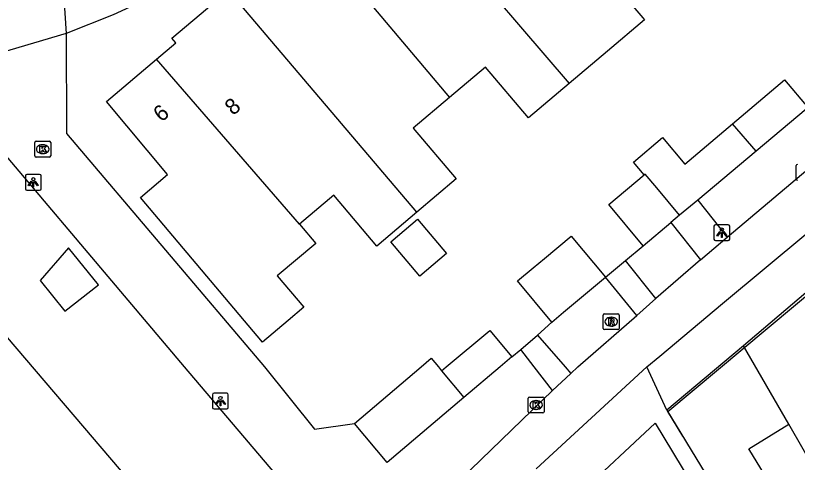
# Model space of a CAD drawing. Extents: x 157767 to 159171, y 387842 to 389425.
# Drawn here: x 158619.87 to 158669.39, y 388493.96 to 388522.23 of the extents above; entities that cross this region are included whole.
import ezdxf

# ---------------------------------------------------------------- set-up
doc = ezdxf.new("R2010")
doc.units = 0
for name, color, linetype in [('IMGEO_Fietspad_gesloten', 7, 'Continuous'), ('IMGEO_Groenvoorziening', 7, 'Continuous'), ('IMGEO_Kolk', 7, 'Continuous'), ('IMGEO_Lichtpunt', 7, 'Continuous'), ('IMGEO_Muur', 7, 'Continuous'), ('IMGEO_Pand', 7, 'Continuous'), ('IMGEO_Pand_nummerreeks', 7, 'Continuous'), ('IMGEO_Rijbaan_lokaal_open', 7, 'Continuous'), ('IMGEO_Rioolput', 7, 'Continuous'), ('IMGEO_Voetpad_open', 7, 'Continuous')]:
    doc.layers.add(name, color=color, linetype=linetype)

msp = doc.modelspace()

# ---------------------------------------------------------------- linework, layer by layer
at = {"layer": 'IMGEO_Fietspad_gesloten'}
for points in [[(158659.858, 388500), (158660.682, 388500.679), (158664.653, 388504.018), (158670.056, 388508.515), (158678.286, 388515.435), (158684.993, 388521.093)], [(158664.936, 388508.217), (158671.918, 388514.107)], [(158663.241, 388506.781), (158664.936, 388508.217)], [(158663.241, 388506.781), (158660.428, 388504.325)], [(158659.208, 388503.261), (158660.428, 388504.325)], [(158655.036, 388499.593), (158655.473, 388500), (158659.208, 388503.261)], [(158659.858, 388500), (158652.838, 388493.554)], [(158655.036, 388499.593), (158653.875, 388498.513)], [(158644.809, 388489.749), (158653.875, 388498.513)]]:
    msp.add_lwpolyline(points, dxfattribs=at)
at = {"layer": 'IMGEO_Groenvoorziening'}
for points in [[(158658.495, 388506.728), (158659.62, 388507.669)], [(158652.933, 388502.007), (158653.844, 388502.838)], [(158651.304, 388500.632), (158651.864, 388501.105)]]:
    msp.add_lwpolyline(points, dxfattribs=at)
at = {"layer": 'IMGEO_Kolk'}
for p, q in [((158621.089, 388513.355), (158621.089, 388514.207)), ((158621.164, 388514.281), (158622.016, 388514.281)), ((158622.09, 388514.207), (158622.09, 388513.355)), ((158621.577, 388514.061), (158621.602, 388514.061)), ((158622.016, 388513.281), (158621.164, 388513.281)), ((158621.6, 388513.501), (158621.575, 388513.501)), ((158669.311, 388511.886), (158669.311, 388512.738)), ((158652.34, 388497.16), (158652.34, 388498.012)), ((158652.415, 388498.086), (158653.267, 388498.086)), ((158652.828, 388497.866), (158652.853, 388497.866)), ((158653.341, 388498.012), (158653.341, 388497.16)), ((158652.851, 388497.306), (158652.826, 388497.306)), ((158653.267, 388497.086), (158652.415, 388497.086))]:
    msp.add_line(p, q, dxfattribs=at)
for points in [[(158621.089, 388513.355), (158621.089, 388514.207)], [(158621.164, 388514.281), (158622.016, 388514.281)], [(158622.09, 388514.207), (158622.09, 388513.355)], [(158621.41, 388513.981), (158621.533, 388513.981), (158621.533, 388513.83), (158621.663, 388513.981), (158621.827, 388513.981), (158621.681, 388513.83), (158621.834, 388513.581), (158621.682, 388513.581), (158621.597, 388513.745), (158621.533, 388513.678), (158621.533, 388513.581), (158621.41, 388513.581), (158621.41, 388513.981)], [(158622.016, 388513.281), (158621.164, 388513.281)], [(158669.311, 388511.886), (158669.311, 388512.738)], [(158652.34, 388497.16), (158652.34, 388498.012)], [(158652.415, 388498.086), (158653.267, 388498.086)], [(158652.661, 388497.786), (158652.784, 388497.786), (158652.784, 388497.635), (158652.914, 388497.786), (158653.078, 388497.786), (158652.932, 388497.635), (158653.085, 388497.386), (158652.933, 388497.386), (158652.848, 388497.55), (158652.784, 388497.483), (158652.784, 388497.386), (158652.661, 388497.386), (158652.661, 388497.786)], [(158653.341, 388498.012), (158653.341, 388497.16)], [(158653.267, 388497.086), (158652.415, 388497.086)]]:
    msp.add_lwpolyline(points, dxfattribs=at)
for centre, start, end in [((158621.166, 388514.205), 91.552, 178.448), ((158621.166, 388514.205), 91.552, 178.448), ((158622.014, 388514.205), 1.552, 88.448), ((158622.014, 388514.205), 1.552, 88.448), ((158621.166, 388513.357), 181.552, 268.448), ((158621.166, 388513.357), 181.552, 268.448), ((158622.014, 388513.357), 271.552, 358.448), ((158622.014, 388513.357), 271.552, 358.448), ((158669.388, 388512.736), 91.552, 178.448), ((158669.388, 388512.736), 91.552, 178.448), ((158669.388, 388511.888), 181.552, 268.448), ((158669.388, 388511.888), 181.552, 268.448), ((158652.417, 388498.01), 91.552, 178.448), ((158652.417, 388498.01), 91.552, 178.448), ((158653.265, 388498.01), 1.552, 88.448), ((158653.265, 388498.01), 1.552, 88.448), ((158652.417, 388497.162), 181.552, 268.448), ((158652.417, 388497.162), 181.552, 268.448), ((158653.265, 388497.162), 271.552, 358.448), ((158653.265, 388497.162), 271.552, 358.448)]:
    msp.add_arc(centre, 0.0765, start, end, dxfattribs=at)
for centre, major_axis, ratio, start_param, end_param in [((158621.576, 388513.781), (-0.387, 0.002), 0.722429, 4.712389, 7.853982), ((158621.601, 388513.781), (-0.39, 0.002), 0.717154, 1.570796, 4.712389), ((158652.827, 388497.586), (-0.387, 0.002), 0.722429, 4.712389, 7.853982), ((158652.852, 388497.586), (-0.39, 0.002), 0.717154, 1.570796, 4.712389)]:
    msp.add_ellipse(centre, major_axis=major_axis, ratio=ratio, start_param=start_param, end_param=end_param, dxfattribs=at)
at = {"layer": 'IMGEO_Lichtpunt'}
for p, q in [((158621.39, 388512.183), (158620.582, 388512.183)), ((158621.39, 388512.183), (158620.582, 388512.183)), ((158620.488, 388512.088), (158620.488, 388511.281)), ((158620.488, 388512.088), (158620.488, 388511.281)), ((158621.484, 388511.281), (158621.484, 388512.088)), ((158621.484, 388511.281), (158621.484, 388512.088)), ((158620.582, 388511.187), (158621.39, 388511.187)), ((158620.582, 388511.187), (158621.39, 388511.187)), ((158664.102, 388508.899), (158664.102, 388508.092)), ((158664.102, 388508.899), (158664.102, 388508.092)), ((158665.004, 388508.994), (158664.196, 388508.994)), ((158665.004, 388508.994), (158664.196, 388508.994)), ((158665.098, 388508.092), (158665.098, 388508.899)), ((158665.098, 388508.092), (158665.098, 388508.899)), ((158664.196, 388507.998), (158665.004, 388507.998)), ((158664.196, 388507.998), (158665.004, 388507.998)), ((158633.246, 388498.335), (158632.438, 388498.335)), ((158633.246, 388498.335), (158632.438, 388498.335)), ((158632.344, 388498.24), (158632.344, 388497.433)), ((158632.344, 388498.24), (158632.344, 388497.433)), ((158633.34, 388497.433), (158633.34, 388498.24)), ((158633.34, 388497.433), (158633.34, 388498.24)), ((158632.438, 388497.339), (158633.246, 388497.339)), ((158632.438, 388497.339), (158633.246, 388497.339))]:
    msp.add_line(p, q, dxfattribs=at)
for points in [[(158620.862, 388511.752), (158620.901, 388511.724), (158620.713, 388511.462), (158620.675, 388511.489), (158620.862, 388511.752)], [(158620.964, 388511.704), (158621.011, 388511.704), (158621.011, 388511.382), (158620.964, 388511.382), (158620.964, 388511.704)], [(158621.074, 388511.724), (158621.112, 388511.751), (158621.299, 388511.489), (158621.26, 388511.461), (158621.074, 388511.724)], [(158664.476, 388508.563), (158664.515, 388508.535), (158664.327, 388508.273), (158664.289, 388508.3), (158664.476, 388508.563)], [(158664.578, 388508.515), (158664.625, 388508.515), (158664.625, 388508.193), (158664.578, 388508.193), (158664.578, 388508.515)], [(158664.688, 388508.535), (158664.726, 388508.562), (158664.913, 388508.3), (158664.874, 388508.272), (158664.688, 388508.535)], [(158632.718, 388497.904), (158632.757, 388497.876), (158632.569, 388497.614), (158632.531, 388497.641), (158632.718, 388497.904)], [(158632.82, 388497.856), (158632.867, 388497.856), (158632.867, 388497.534), (158632.82, 388497.534), (158632.82, 388497.856)], [(158632.93, 388497.876), (158632.968, 388497.903), (158633.155, 388497.641), (158633.116, 388497.613), (158632.93, 388497.876)]]:
    msp.add_lwpolyline(points, dxfattribs=at)
for centre in [(158620.987, 388511.886), (158664.601, 388508.697), (158632.843, 388498.038)]:
    msp.add_circle(centre, 0.0994, dxfattribs=at)
for centre, start, end in [((158620.582, 388512.088), 90, 180), ((158620.582, 388512.088), 90, 180), ((158621.39, 388512.088), 0, 90), ((158621.39, 388512.088), 0, 90), ((158620.582, 388511.281), 180, 270), ((158620.582, 388511.281), 180, 270), ((158621.39, 388511.281), 270, 0), ((158621.39, 388511.281), 270, 360), ((158664.196, 388508.899), 90, 180), ((158664.196, 388508.899), 90, 180), ((158665.004, 388508.899), 0, 90), ((158665.004, 388508.899), 0, 90), ((158664.196, 388508.092), 180, 270), ((158664.196, 388508.092), 180, 270), ((158665.004, 388508.092), 270, 0), ((158665.004, 388508.092), 270, 360), ((158632.438, 388498.24), 90, 180), ((158632.438, 388498.24), 90, 180), ((158633.246, 388498.24), 0, 90), ((158633.246, 388498.24), 0, 90), ((158632.438, 388497.433), 180, 270), ((158632.438, 388497.433), 180, 270), ((158633.246, 388497.433), 270, 0), ((158633.246, 388497.433), 270, 360)]:
    msp.add_arc(centre, 0.0946, start, end, dxfattribs=at)
at = {"layer": 'IMGEO_Muur'}
for points in [[(158661.186, 388497.168), (158677.105, 388510.474)], [(158662.131, 388495.606), (158661.186, 388497.168)]]:
    msp.add_lwpolyline(points, dxfattribs=at)
at = {"layer": 'IMGEO_Pand'}
for points in [[(158638.427, 388527.645), (158647.352, 388517.057)], [(158647.102, 388527.069), (158654.941, 388517.943)], [(158656.977, 388525.171), (158659.59, 388522.095), (158659.705, 388521.96), (158657.357, 388519.98), (158654.941, 388517.943)], [(158628.799, 388519.482), (158630.015, 388520.507), (158629.758, 388520.814), (158633.346, 388523.839)], [(158645.289, 388509.797), (158633.346, 388523.839)], [(158637.846, 388509.043), (158638.876, 388507.821), (158636.447, 388505.773), (158638.126, 388503.782), (158637.129, 388502.941), (158635.5, 388501.567), (158627.773, 388510.727), (158629.493, 388512.178), (158625.619, 388516.801), (158628.799, 388519.482)], [(158637.846, 388509.043), (158628.799, 388519.482)], [(158654.941, 388517.943), (158652.348, 388515.755), (158649.63, 388518.978), (158647.352, 388517.057)], [(158665.283, 388515.39), (158668.568, 388518.164), (158670.068, 388516.406)], [(158647.352, 388517.057), (158645.055, 388515.119), (158647.775, 388511.894), (158645.289, 388509.797)], [(158670.018, 388516.368), (158669.946, 388516.304), (158666.768, 388513.646)], [(158659.683, 388512.151), (158658.997, 388512.964), (158660.835, 388514.516), (158662.256, 388512.833), (158665.283, 388515.39)], [(158666.768, 388513.646), (158665.283, 388515.39)], [(158666.768, 388513.646), (158663.072, 388510.555)], [(158659.62, 388507.669), (158657.44, 388510.275), (158659.683, 388512.151)], [(158661.929, 388509.599), (158660.479, 388511.333), (158659.749, 388512.206), (158659.683, 388512.151)], [(158645.289, 388509.797), (158642.741, 388507.647), (158640.018, 388510.875), (158637.846, 388509.043)], [(158663.072, 388510.555), (158661.929, 388509.599)], [(158647.168, 388507.186), (158645.468, 388505.74), (158643.627, 388507.906), (158645.326, 388509.351), (158647.168, 388507.186)], [(158661.929, 388509.599), (158661.368, 388509.131)], [(158659.62, 388507.669), (158661.368, 388509.131)], [(158653.844, 388502.838), (158651.664, 388505.444), (158652.661, 388506.278), (158653.36, 388506.863), (158655.057, 388508.282), (158657.237, 388505.676)], [(158621.415, 388505.462), (158622.986, 388503.534), (158625.119, 388505.193), (158623.212, 388507.533), (158621.415, 388505.462)], [(158653.844, 388502.838), (158654.581, 388503.455), (158657.237, 388505.676)], [(158618.697, 388502.572), (158630.72, 388488.527)], [(158646.854, 388499.761), (158647.14, 388500.002), (158649.9, 388502.311), (158651.304, 388500.632)], [(158665.964, 388501.336), (158661.125, 388497.258)], [(158668.836, 388496.375), (158665.964, 388501.336)], [(158641.325, 388496.428), (158645.55, 388500), (158646.192, 388500.544), (158646.651, 388500.002), (158646.854, 388499.761)], [(158651.304, 388500.632), (158650.559, 388500.002), (158648.257, 388498.055)], [(158646.854, 388499.761), (158648.257, 388498.055)], [(158648.257, 388498.055), (158643.414, 388493.959)], [(158661.125, 388497.258), (158663.552, 388493.273)], [(158643.414, 388493.959), (158641.325, 388496.428)], [(158669.354, 388489.832), (158666.315, 388494.82), (158668.836, 388496.375)], [(158676.48, 388494.17), (158675.244, 388496.201), (158670.58, 388493.361), (158668.836, 388496.375)]]:
    msp.add_lwpolyline(points, dxfattribs=at)
at = {"layer": 'IMGEO_Rijbaan_lokaal_open'}
for points in [[(158623.08, 388521.107), (158614.765, 388518.665)], [(158623.08, 388521.107), (158623.096, 388514.772), (158635.628, 388500.002), (158638.811, 388496.07), (158641.325, 388496.428)], [(158640.35, 388488.498), (158630.569, 388500), (158614.765, 388518.665)]]:
    msp.add_lwpolyline(points, dxfattribs=at)
at = {"layer": 'IMGEO_Rioolput'}
for p, q in [((158657.094, 388502.433), (158657.094, 388503.285)), ((158657.169, 388503.359), (158658.021, 388503.359)), ((158658.095, 388503.285), (158658.095, 388502.433)), ((158657.582, 388503.139), (158657.607, 388503.139)), ((158658.021, 388502.359), (158657.169, 388502.359)), ((158657.605, 388502.579), (158657.58, 388502.579))]:
    msp.add_line(p, q, dxfattribs=at)
for points in [[(158657.094, 388502.433), (158657.094, 388503.285)], [(158657.169, 388503.359), (158658.021, 388503.359)], [(158658.095, 388503.285), (158658.095, 388502.433)], [(158657.683, 388503.057), (158657.431, 388503.059), (158657.431, 388502.659)], [(158657.431, 388502.659), (158657.555, 388502.659), (158657.555, 388502.821), (158657.566, 388502.821)], [(158657.609, 388502.978), (158657.555, 388502.978), (158657.555, 388502.897)], [(158657.555, 388502.897), (158657.607, 388502.897)], [(158657.613, 388502.792), (158657.684, 388502.659), (158657.824, 388502.659), (158657.759, 388502.785)], [(158658.021, 388502.359), (158657.169, 388502.359)]]:
    msp.add_lwpolyline(points, dxfattribs=at)
for centre, radius, start, end in [((158657.171, 388503.283), 0.0765, 91.552, 178.448), ((158657.171, 388503.283), 0.0765, 91.552, 178.448), ((158658.019, 388503.283), 0.0765, 1.552, 88.448), ((158658.019, 388503.283), 0.0765, 1.552, 88.448), ((158657.565, 388502.768), 0.0533, 26.0293, 88.6989), ((158657.591, 388503.086), 0.19, 274.7715, 282.9687), ((158657.615, 388502.882), 0.0964, 77.0061, 93.1865), ((158657.629, 388502.939), 0.0378, 276.6634, 79.6772), ((158657.682, 388502.947), 0.109, 350.3612, 89.416), ((158657.68, 388502.947), 0.112, 277.5842, 350.9817), ((158657.664, 388502.732), 0.108, 29.5134, 73.7905), ((158657.171, 388502.435), 0.0765, 181.552, 268.448), ((158657.171, 388502.435), 0.0765, 181.552, 268.448), ((158658.019, 388502.435), 0.0765, 271.552, 358.448), ((158658.019, 388502.435), 0.0765, 271.552, 358.448)]:
    msp.add_arc(centre, radius, start, end, dxfattribs=at)
for centre, major_axis, ratio, start_param, end_param in [((158657.581, 388502.859), (-0.387, 0.002), 0.722429, 4.712389, 7.853982), ((158657.606, 388502.859), (-0.39, 0.002), 0.717154, 1.570796, 4.712389)]:
    msp.add_ellipse(centre, major_axis=major_axis, ratio=ratio, start_param=start_param, end_param=end_param, dxfattribs=at)
at = {"layer": 'IMGEO_Voetpad_open'}
for points in [[(158622.895, 388523.704), (158623.08, 388521.107)], [(158628.945, 388523.637), (158626.049, 388522.288), (158623.08, 388521.107)], [(158676.976, 388510.68), (158665.964, 388501.336)], [(158663.072, 388510.555), (158664.936, 388508.217)], [(158661.368, 388509.131), (158663.241, 388506.781)], [(158657.237, 388505.676), (158658.495, 388506.728)], [(158660.428, 388504.325), (158658.495, 388506.728)], [(158659.208, 388503.261), (158657.237, 388505.676)], [(158651.864, 388501.105), (158652.933, 388502.007)], [(158652.933, 388502.007), (158654.681, 388500), (158655.036, 388499.593)], [(158653.875, 388498.513), (158652.721, 388500), (158651.864, 388501.105)], [(158661.125, 388497.258), (158659.858, 388500)], [(158655.55, 388491.924), (158660.38, 388496.429), (158662.648, 388492.703), (158663.552, 388493.273)]]:
    msp.add_lwpolyline(points, dxfattribs=at)

# ---------------------------------------------------------------- texts
at = {"layer": 'IMGEO_Pand_nummerreeks'}
for s, rotation, p in [('6', 40.1357, (158629.112, 388515.456)), ('8', 40.1436, (158633.643, 388515.876))]:
    msp.add_text(s, height=1, rotation=rotation, dxfattribs=at).set_placement(p)

doc.saveas('drawing.dxf')
